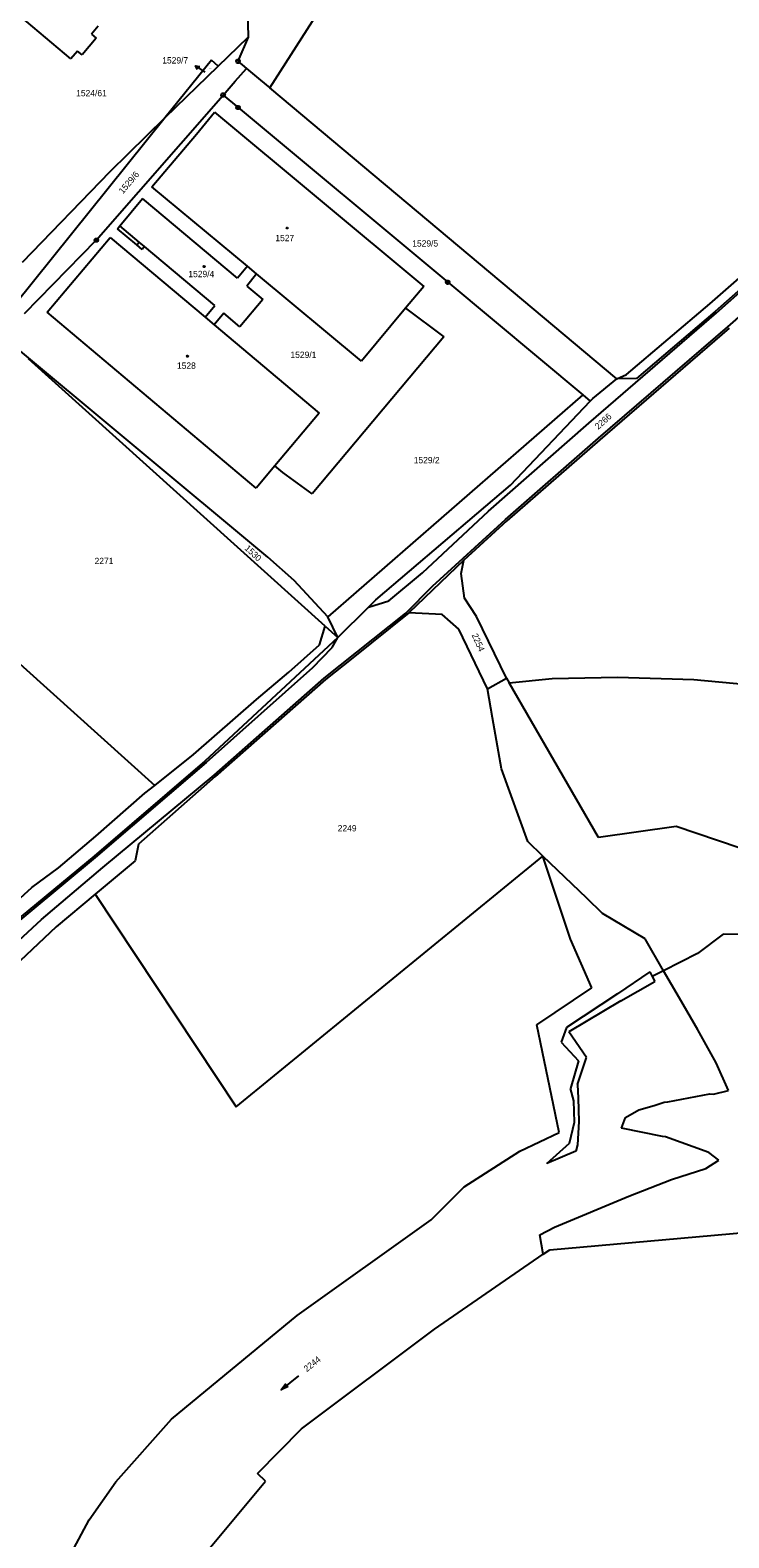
# Model space of a CAD drawing. Extents: x -609861 to -605046, y -1120287 to -1116307.
# Drawn here: x -606542.4 to -606355, y -1118754.8 to -1118350.6 of the extents above; entities that cross this region are included whole.
import ezdxf

# ---------------------------------------------------------------- set-up
doc = ezdxf.new("R2010")
doc.units = 0
for name, color, linetype in [('Vrstva 1', 7, 'Continuous'), ('Vrstva 2', 7, 'Continuous'), ('Vrstva 3', 7, 'Continuous'), ('Vrstva 4', 7, 'Continuous'), ('Vrstva 5', 7, 'Continuous'), ('Vrstva 7', 7, 'Continuous'), ('Vrstva 8', 7, 'Continuous')]:
    doc.layers.add(name, color=color, linetype=linetype)

msp = doc.modelspace()

# ---------------------------------------------------------------- linework, layer by layer
at = {"layer": 'Vrstva 1'}
for p, q in [((-606478.13, -1118366.12), (-606376.76, -1118207.81)), ((-606484.62, -1118324.41), (-606483.89, -1118352.53)), ((-606531.46, -1118358.33), (-606545.05, -1118346.84)), ((-606524.67, -1118352.74), (-606528.47, -1118357.22)), ((-606524.13, -1118349.56), (-606525.89, -1118351.7)), ((-606525.89, -1118351.7), (-606524.67, -1118352.74)), ((-606491.99, -1118360.24), (-606483.89, -1118352.53)), ((-606483.89, -1118352.53), (-606486.65, -1118358.98)), ((-606529.67, -1118356.28), (-606531.46, -1118358.33)), ((-606528.47, -1118357.22), (-606529.67, -1118356.28)), ((-606493.77, -1118358.66), (-606506.17, -1118374.07)), ((-606506.17, -1118374.07), (-606491.99, -1118360.24)), ((-606491.99, -1118360.24), (-606493.77, -1118358.66)), ((-606487.37, -1118364.33), (-606484.36, -1118360.9)), ((-606486.65, -1118358.98), (-606484.36, -1118360.9)), ((-606484.36, -1118360.9), (-606480.61, -1118364.04)), ((-606490.62, -1118368.04), (-606487.37, -1118364.33)), ((-606480.61, -1118364.04), (-606478.13, -1118366.12)), ((-606524.67, -1118406.93), (-606490.62, -1118368.04)), ((-606490.62, -1118368.04), (-606486.63, -1118371.37)), ((-606385.07, -1118444.09), (-606478.13, -1118366.12)), ((-606497.8, -1118378.48), (-606492.9, -1118372.66)), ((-606492.9, -1118372.66), (-606436.83, -1118419.37)), ((-606486.63, -1118371.37), (-606430.38, -1118418.22)), ((-606506.17, -1118374.07), (-606546.61, -1118424.33)), ((-606520.95, -1118388.49), (-606506.17, -1118374.07)), ((-606509.72, -1118392.64), (-606497.8, -1118378.48)), ((-606544.44, -1118412.8), (-606520.95, -1118388.49)), ((-606484.12, -1118413.91), (-606509.72, -1118392.64)), ((-606518.33, -1118403.06), (-606512.26, -1118395.72)), ((-606486.74, -1118417.16), (-606512.26, -1118395.72)), ((-606360.08, -1118423.97), (-606325.97, -1118394.19)), ((-606324.81, -1118396.14), (-606358.66, -1118426.03)), ((-606518.99, -1118403.87), (-606518.33, -1118403.06)), ((-606513.77, -1118408.21), (-606518.99, -1118403.87)), ((-606543.87, -1118426.57), (-606524.67, -1118406.93)), ((-606532.99, -1118420.5), (-606520.9, -1118406.18)), ((-606520.9, -1118406.18), (-606495.49, -1118427.57)), ((-606512.35, -1118409.4), (-606513.77, -1118408.21)), ((-606511.71, -1118408.63), (-606512.35, -1118409.4)), ((-606492.88, -1118424.47), (-606511.71, -1118408.63)), ((-606484.12, -1118413.91), (-606486.74, -1118417.16)), ((-606481.66, -1118415.95), (-606484.28, -1118419.22)), ((-606481.66, -1118415.95), (-606484.12, -1118413.91)), ((-606453.53, -1118439.33), (-606481.66, -1118415.95)), ((-606537.8, -1118426.2), (-606532.99, -1118420.5)), ((-606484.28, -1118419.22), (-606479.99, -1118422.83)), ((-606436.83, -1118419.37), (-606441.69, -1118425.18)), ((-606430.38, -1118418.22), (-606394.18, -1118448.39)), ((-606495.49, -1118427.57), (-606492.88, -1118424.47)), ((-606479.99, -1118422.83), (-606486.14, -1118430.14)), ((-606441.69, -1118425.18), (-606453.53, -1118439.33)), ((-606441.69, -1118425.18), (-606431.42, -1118432.82)), ((-606382.48, -1118442.95), (-606360.08, -1118423.97)), ((-606481.75, -1118473.39), (-606537.8, -1118426.2)), ((-606495.49, -1118427.57), (-606493.04, -1118429.63)), ((-606490.43, -1118426.53), (-606493.04, -1118429.63)), ((-606493.04, -1118429.63), (-606464.87, -1118453.33)), ((-606486.14, -1118430.14), (-606490.43, -1118426.53)), ((-606358.66, -1118426.03), (-606379.77, -1118444.05)), ((-606478.66, -1118491.88), (-606549.81, -1118432.64)), ((-606431.42, -1118432.82), (-606466.78, -1118474.89)), ((-606354.89, -1118430.56), (-606389.63, -1118460.42)), ((-606463.29, -1118510.38), (-606542.85, -1118438.76)), ((-606391.43, -1118449.34), (-606385.07, -1118444.09)), ((-606385.07, -1118444.09), (-606382.48, -1118442.95)), ((-606379.77, -1118444.05), (-606385.07, -1118444.09)), ((-606394.18, -1118448.39), (-606392.14, -1118450.09)), ((-606392.14, -1118450.09), (-606391.43, -1118449.34)), ((-606464.87, -1118453.33), (-606476.74, -1118467.43)), ((-606413.58, -1118472.58), (-606392.14, -1118450.09)), ((-606389.63, -1118460.42), (-606414.58, -1118482.19)), ((-606476.74, -1118467.43), (-606481.75, -1118473.39)), ((-606474.61, -1118469.21), (-606476.74, -1118467.43)), ((-606466.78, -1118474.89), (-606474.61, -1118469.21)), ((-606449.66, -1118503.36), (-606413.58, -1118472.58)), ((-606414.58, -1118482.19), (-606426.07, -1118492.69)), ((-606585.46, -1118484.25), (-606508.98, -1118553.09)), ((-606471.56, -1118498.12), (-606478.66, -1118491.88)), ((-606426.07, -1118492.69), (-606440.86, -1118506.86)), ((-606426.75, -1118496.26), (-606426.07, -1118492.69)), ((-606462.52, -1118507.88), (-606471.56, -1118498.12)), ((-606425.91, -1118502.88), (-606426.75, -1118496.26)), ((-606459.87, -1118513.46), (-606451.6, -1118505.28)), ((-606451.6, -1118505.28), (-606449.66, -1118503.36)), ((-606422.71, -1118507.82), (-606425.91, -1118502.88)), ((-606464.82, -1118515.45), (-606463.29, -1118510.38)), ((-606463.29, -1118510.38), (-606459.87, -1118513.46)), ((-606459.87, -1118513.46), (-606462.52, -1118507.88)), ((-606440.86, -1118506.86), (-606455.85, -1118518.88)), ((-606431.91, -1118507.24), (-606440.86, -1118506.86)), ((-606427.43, -1118511.24), (-606431.91, -1118507.24)), ((-606414.65, -1118524.34), (-606422.71, -1118507.82)), ((-606459.87, -1118513.46), (-606495.55, -1118546.56)), ((-606419.76, -1118527.21), (-606427.43, -1118511.24)), ((-606473, -1118522.77), (-606464.82, -1118515.45)), ((-606455.85, -1118518.88), (-606463.21, -1118524.73)), ((-606463.21, -1118524.73), (-606492.74, -1118550.75)), ((-606481.68, -1118530.07), (-606473, -1118522.77)), ((-606419.76, -1118527.21), (-606414.65, -1118524.34)), ((-606414.65, -1118524.34), (-606413.93, -1118525.59)), ((-606413.93, -1118525.59), (-606402.36, -1118524.42)), ((-606389.95, -1118567.08), (-606413.93, -1118525.59)), ((-606402.36, -1118524.42), (-606384.81, -1118524.1)), ((-606384.81, -1118524.1), (-606364.39, -1118524.74)), ((-606364.39, -1118524.74), (-606350.03, -1118526.02)), ((-606498.59, -1118544.85), (-606481.68, -1118530.07)), ((-606418.4, -1118534.97), (-606419.76, -1118527.21)), ((-606415.99, -1118548.65), (-606418.4, -1118534.97)), ((-606495.55, -1118546.56), (-606525.24, -1118572.04)), ((-606508.98, -1118553.09), (-606498.59, -1118544.85)), ((-606492.74, -1118550.75), (-606513.3, -1118568.84)), ((-606408.87, -1118568.16), (-606415.99, -1118548.65)), ((-606511.64, -1118555.2), (-606508.98, -1118553.09)), ((-606524.73, -1118566.68), (-606511.64, -1118555.2)), ((-606534.79, -1118575.19), (-606524.73, -1118566.68)), ((-606369.15, -1118564.07), (-606389.95, -1118567.08)), ((-606346.68, -1118571.71), (-606369.15, -1118564.07)), ((-606513.3, -1118568.84), (-606514.25, -1118573.27)), ((-606404.86, -1118572.02), (-606408.87, -1118568.16)), ((-606525.24, -1118572.04), (-606553.22, -1118595.2)), ((-606541.93, -1118580.48), (-606534.79, -1118575.19)), ((-606514.25, -1118573.27), (-606524.92, -1118582.21)), ((-606487.17, -1118639.22), (-606404.86, -1118572.02)), ((-606397.46, -1118594.34), (-606404.86, -1118572.02)), ((-606393.08, -1118583.33), (-606404.86, -1118572.02)), ((-606551.2, -1118588.9), (-606541.93, -1118580.48)), ((-606524.92, -1118582.21), (-606535.42, -1118591)), ((-606524.92, -1118582.21), (-606487.17, -1118639.22)), ((-606388.87, -1118587.47), (-606393.08, -1118583.33)), ((-606535.42, -1118591), (-606560.05, -1118614.2)), ((-606377.47, -1118594.21), (-606388.87, -1118587.47)), ((-606391.71, -1118607.38), (-606397.46, -1118594.34)), ((-606372.49, -1118602.81), (-606377.47, -1118594.21)), ((-606368.24, -1118610.13), (-606372.49, -1118602.81)), ((-606406.51, -1118617.32), (-606391.71, -1118607.38)), ((-606363.31, -1118618.66), (-606368.24, -1118610.13)), ((-606400.47, -1118646.16), (-606406.51, -1118617.32)), ((-606358.39, -1118627.47), (-606363.31, -1118618.66)), ((-606355.08, -1118634.9), (-606358.39, -1118627.47)), ((-606371.36, -1118637.91), (-606360.11, -1118635.81)), ((-606360.11, -1118635.81), (-606359.09, -1118635.87)), ((-606359.09, -1118635.87), (-606355.08, -1118634.9)), ((-606379.17, -1118640.1), (-606375.01, -1118638.87)), ((-606375.01, -1118638.87), (-606372.33, -1118638.05)), ((-606372.33, -1118638.05), (-606371.36, -1118637.91)), ((-606383.76, -1118645.01), (-606382.67, -1118642.11)), ((-606382.67, -1118642.11), (-606379.17, -1118640.1)), ((-606411.06, -1118651.17), (-606400.47, -1118646.16)), ((-606372.8, -1118647.2), (-606383.76, -1118645.01)), ((-606371.98, -1118647.27), (-606372.8, -1118647.2)), ((-606360.38, -1118651.51), (-606371.98, -1118647.27)), ((-606425.97, -1118660.67), (-606411.06, -1118651.17)), ((-606357.69, -1118653.54), (-606360.38, -1118651.51)), ((-606370.39, -1118658.76), (-606361.17, -1118655.77)), ((-606361.17, -1118655.77), (-606357.69, -1118653.54)), ((-606381.77, -1118663.23), (-606370.39, -1118658.76)), ((-606434.84, -1118669.56), (-606425.97, -1118660.67)), ((-606401.75, -1118671.49), (-606381.77, -1118663.23)), ((-606470.77, -1118695.19), (-606434.84, -1118669.56)), ((-606405.68, -1118673.53), (-606401.75, -1118671.49)), ((-606403.03, -1118677.6), (-606330.49, -1118671.12)), ((-606404.75, -1118678.79), (-606405.68, -1118673.53)), ((-606433.9, -1118698.84), (-606404.75, -1118678.79)), ((-606404.75, -1118678.79), (-606403.03, -1118677.6)), ((-606504.44, -1118723), (-606470.77, -1118695.19)), ((-606469.6, -1118725.62), (-606433.9, -1118698.84)), ((-606519.44, -1118739.76), (-606504.44, -1118723)), ((-606481.4, -1118737.54), (-606469.6, -1118725.62)), ((-606526.57, -1118749.95), (-606519.44, -1118739.76)), ((-606498.03, -1118762.17), (-606479.27, -1118739.65)), ((-606479.27, -1118739.65), (-606481.4, -1118737.54)), ((-606562.07, -1118816.38), (-606526.57, -1118749.95))]:
    msp.add_line(p, q, dxfattribs=at)
at = {"layer": 'Vrstva 3'}
msp.add_line((-606470.391, -1118711.354), (-606475.089, -1118715.086), dxfattribs=at)
msp.add_lwpolyline([(-606473.212, -1118714.234), (-606475.089, -1118715.086), (-606473.834, -1118713.451)], dxfattribs=at)
at = {"layer": 'Vrstva 4'}
for p, q in [((-606358.33, -1118426.41), (-606324.48, -1118396.52)), ((-606355.22, -1118430.18), (-606321.92, -1118400.55)), ((-606513.12, -1118407.44), (-606518.33, -1118403.06)), ((-606513.77, -1118408.21), (-606513.12, -1118407.44)), ((-606511.71, -1118408.63), (-606513.12, -1118407.44)), ((-606392.58, -1118455.95), (-606358.33, -1118426.41)), ((-606389.96, -1118460.04), (-606355.22, -1118430.18)), ((-606394.18, -1118448.39), (-606462.52, -1118507.88)), ((-606419.42, -1118479.59), (-606392.58, -1118455.95)), ((-606414.91, -1118481.82), (-606389.96, -1118460.04)), ((-606437.17, -1118496.12), (-606419.42, -1118479.59)), ((-606434.43, -1118499.64), (-606414.91, -1118481.82)), ((-606446.16, -1118503.63), (-606437.17, -1118496.12)), ((-606441.59, -1118506.88), (-606434.43, -1118499.64)), ((-606451.6, -1118505.28), (-606446.16, -1118503.63)), ((-606463.53, -1118524.35), (-606441.59, -1118506.88)), ((-606461.35, -1118516.12), (-606459.87, -1118513.46)), ((-606466.64, -1118521.61), (-606461.35, -1118516.12)), ((-606466.64, -1118521.61), (-606495.22, -1118546.94)), ((-606493.06, -1118550.37), (-606463.53, -1118524.35)), ((-606495.22, -1118546.94), (-606524.92, -1118572.42)), ((-606522.9, -1118575.1), (-606493.06, -1118550.37)), ((-606524.92, -1118572.42), (-606552.88, -1118595.57)), ((-606539.33, -1118589.08), (-606522.9, -1118575.1)), ((-606562.24, -1118610.18), (-606539.33, -1118589.08)), ((-606356.51, -1118592.98), (-606363.42, -1118598.17)), ((-606345.31, -1118593.11), (-606356.51, -1118592.98)), ((-606363.42, -1118598.17), (-606372.49, -1118602.81)), ((-606376.16, -1118603.06), (-606384.84, -1118608.99)), ((-606376.16, -1118603.06), (-606375.52, -1118604.36)), ((-606372.49, -1118602.81), (-606375.52, -1118604.36)), ((-606383.95, -1118610.88), (-606374.88, -1118605.66)), ((-606375.52, -1118604.36), (-606374.88, -1118605.66)), ((-606384.84, -1118608.99), (-606398.53, -1118618)), ((-606383.95, -1118610.88), (-606397.9, -1118619.19)), ((-606398.53, -1118618), (-606399.97, -1118621.93)), ((-606393.2, -1118626.03), (-606397.9, -1118619.19)), ((-606399.97, -1118621.93), (-606395.33, -1118626.92)), ((-606395.33, -1118626.92), (-606397.48, -1118634.32)), ((-606395.57, -1118633.27), (-606393.2, -1118626.03)), ((-606396.58, -1118637.68), (-606397.48, -1118634.32)), ((-606395.57, -1118633.27), (-606395.43, -1118636.92)), ((-606396.42, -1118643.4), (-606396.58, -1118637.68)), ((-606395.43, -1118636.92), (-606395.18, -1118643.2)), ((-606397.72, -1118649.01), (-606396.42, -1118643.4)), ((-606395.18, -1118643.2), (-606395.61, -1118649.42)), ((-606403.81, -1118654.49), (-606397.72, -1118649.01)), ((-606396.07, -1118651.16), (-606403.81, -1118654.49)), ((-606395.61, -1118649.42), (-606396.07, -1118651.16))]:
    msp.add_line(p, q, dxfattribs=at)
at = {"layer": 'Vrstva 5'}
for points in [[(-606473.39, -1118403.5), (-606473.3, -1118403.65), (-606473.39, -1118403.8), (-606473.57, -1118403.8), (-606473.66, -1118403.65), (-606473.57, -1118403.5)], [(-606495.61, -1118413.84), (-606495.52, -1118413.99), (-606495.61, -1118414.14), (-606495.79, -1118414.14), (-606495.88, -1118413.99), (-606495.79, -1118413.84)], [(-606500.09, -1118437.87), (-606500, -1118438.02), (-606500.09, -1118438.17), (-606500.27, -1118438.17), (-606500.36, -1118438.02), (-606500.27, -1118437.87)]]:
    msp.add_lwpolyline(points, close=True, dxfattribs=at)
at = {"layer": 'Vrstva 7'}
msp.add_line((-606498.004, -1118360.16), (-606495.56, -1118361.9), dxfattribs=at)
msp.add_lwpolyline([(-606497.479, -1118361.147), (-606498.004, -1118360.16), (-606496.899, -1118360.333)], dxfattribs=at)
at = {"layer": 'Vrstva 8'}
for p, q in [((-606486.77, -1118358.98), (-606486.53, -1118358.98)), ((-606490.74, -1118368.04), (-606490.5, -1118368.04)), ((-606486.75, -1118371.37), (-606486.51, -1118371.37)), ((-606524.79, -1118406.93), (-606524.55, -1118406.93)), ((-606430.5, -1118418.22), (-606430.26, -1118418.22))]:
    msp.add_line(p, q, dxfattribs=at)
for points in [[(-606486.5, -1118358.5), (-606486.25, -1118358.68), (-606486.15, -1118358.97), (-606486.25, -1118359.26), (-606486.5, -1118359.44), (-606486.81, -1118359.44), (-606487.06, -1118359.26), (-606487.16, -1118358.97), (-606487.06, -1118358.68), (-606486.81, -1118358.5)], [(-606490.47, -1118367.56), (-606490.22, -1118367.74), (-606490.12, -1118368.03), (-606490.22, -1118368.32), (-606490.47, -1118368.5), (-606490.78, -1118368.5), (-606491.03, -1118368.32), (-606491.13, -1118368.03), (-606491.03, -1118367.74), (-606490.78, -1118367.56)], [(-606486.48, -1118370.89), (-606486.23, -1118371.07), (-606486.13, -1118371.36), (-606486.23, -1118371.65), (-606486.48, -1118371.83), (-606486.79, -1118371.83), (-606487.04, -1118371.65), (-606487.14, -1118371.36), (-606487.04, -1118371.07), (-606486.79, -1118370.89)], [(-606524.52, -1118406.45), (-606524.27, -1118406.63), (-606524.17, -1118406.92), (-606524.27, -1118407.21), (-606524.52, -1118407.39), (-606524.83, -1118407.39), (-606525.08, -1118407.21), (-606525.18, -1118406.92), (-606525.08, -1118406.63), (-606524.83, -1118406.45)], [(-606430.23, -1118417.74), (-606429.98, -1118417.92), (-606429.88, -1118418.21), (-606429.98, -1118418.5), (-606430.23, -1118418.68), (-606430.54, -1118418.68), (-606430.79, -1118418.5), (-606430.89, -1118418.21), (-606430.79, -1118417.92), (-606430.54, -1118417.74)]]:
    msp.add_lwpolyline(points, close=True, dxfattribs=at)

# ---------------------------------------------------------------- texts
at = {"layer": 'Vrstva 2'}
for s, height, p in [('1529/7', 0.2, (-606494.364, -1118361.08)), ('1524/61', 1.7, (-606530.047, -1118368.36)), ('1527', 1.7, (-606476.617, -1118407.2)), ('1529/5', 1.7, (-606439.907, -1118408.64)), ('1529/4', 1.7, (-606499.957, -1118416.85)), ('1529/1', 1.7, (-606472.567, -1118438.5)), ('1528', 1.7, (-606503.007, -1118441.42)), ('1529/2', 1.7, (-606439.507, -1118466.74)), ('2271', 1.7, (-606525.113, -1118493.78)), ('2249', 1.7, (-606459.893, -1118565.43))]:
    msp.add_text(s, height=height, dxfattribs=at).set_placement(p)
for s, rotation, p in [('1529/6', 49.50355, (-606517.505, -1118394.651)), ('2266', 41.82592, (-606390.033, -1118457.802)), ('1530', 316.78836, (-606484.994, -1118489.709)), ('2254', 294.04194, (-606424.003, -1118512.797)), ('2244', 38.50276, (-606468.204, -1118710.432))]:
    msp.add_text(s, height=1.7, rotation=rotation, dxfattribs=at).set_placement(p)
at = {"layer": 'Vrstva 7'}
msp.add_text('1529/7', height=1.7, dxfattribs=at).set_placement((-606506.958, -1118359.57))

doc.saveas('drawing.dxf')
